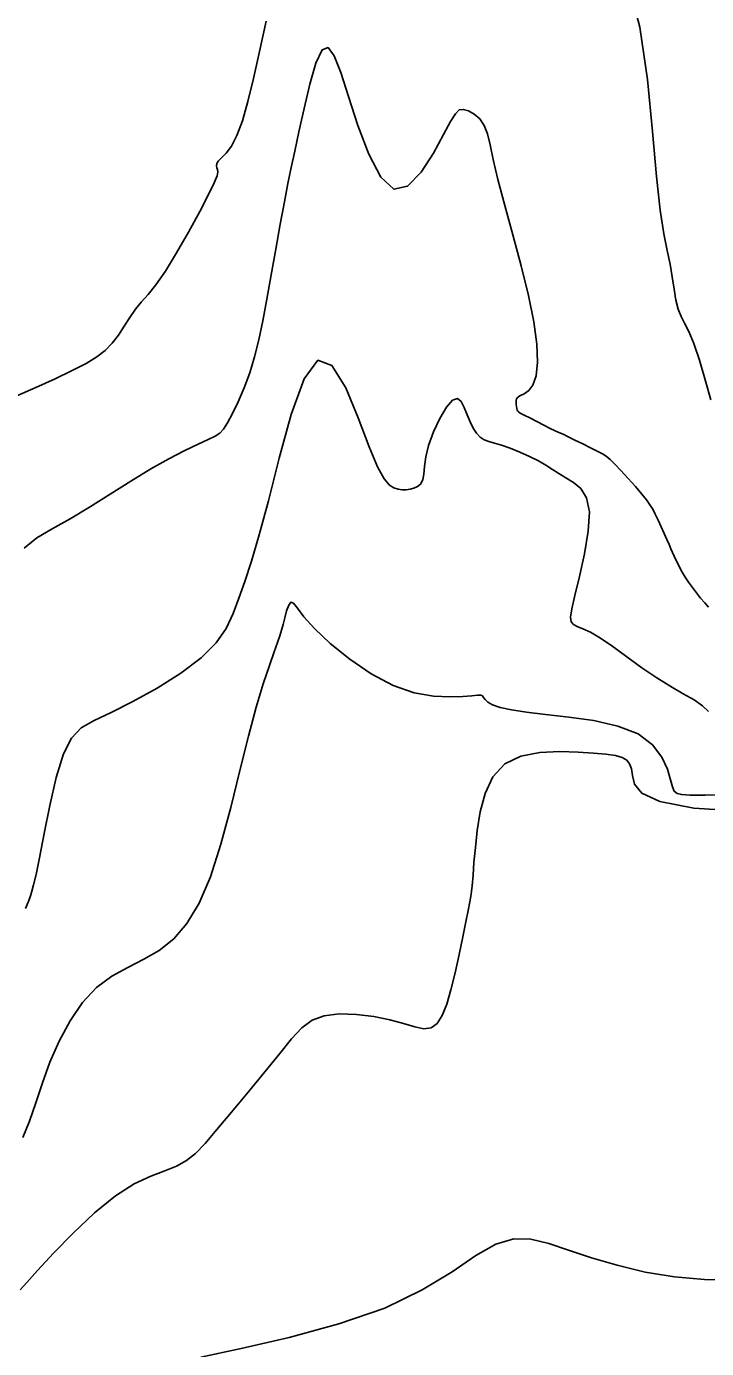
# Model space of a CAD drawing. Extents: x 2566142 to 2571431, y 418755 to 421584.
# Drawn here: x 2567284 to 2567383.9, y 419469.3 to 419663.5 of the extents above; entities that cross this region are included whole.
import ezdxf

# ---------------------------------------------------------------- set-up
doc = ezdxf.new("R2010")
doc.units = 0
doc.layers.add('Contour_ADS_Major', color=7, linetype='Continuous')
doc.layers.add('Contour_ADS_Minor', color=7, linetype='Continuous')

msp = doc.modelspace()

# ---------------------------------------------------------------- linework, layer by layer
at = {"layer": 'Contour_ADS_Major'}
for points in [[(2567283.49, 419500.34), (2567284.45, 419502.72), (2567285.37, 419505.41), (2567286.34, 419508.34), (2567287.46, 419511.39), (2567288.82, 419514.49), (2567290.42, 419517.46), (2567292.26, 419520.15), (2567294.3, 419522.37), (2567296.54, 419524.03), (2567298.89, 419525.31), (2567301.25, 419526.49), (2567303.52, 419527.8), (2567305.63, 419529.5), (2567307.58, 419531.77), (2567309.38, 419534.76), (2567311.04, 419538.63), (2567312.58, 419543.43), (2567314.02, 419548.8), (2567315.35, 419554.24), (2567316.6, 419559.29), (2567317.76, 419563.54), (2567318.8, 419566.97), (2567319.69, 419569.65), (2567320.39, 419571.65), (2567320.89, 419573.04), (2567321.23, 419574.03), (2567321.48, 419574.84), (2567321.7, 419575.66), (2567321.95, 419576.66), (2567322.23, 419577.69), (2567322.54, 419578.53), (2567322.86, 419578.96), (2567323.23, 419578.81), (2567323.8, 419578.08), (2567324.77, 419576.82), (2567326.34, 419575.07), (2567328.64, 419572.9), (2567331.49, 419570.59), (2567334.66, 419568.42)], [(2567334.66, 419568.42), (2567337.89, 419566.7), (2567340.98, 419565.64), (2567343.78, 419565.15), (2567346.19, 419565.03), (2567348.09, 419565.1), (2567349.42, 419565.21), (2567350.26, 419565.28), (2567350.74, 419565.29), (2567351, 419565.2), (2567351.17, 419564.97), (2567351.38, 419564.64), (2567351.77, 419564.26), (2567352.47, 419563.87), (2567353.61, 419563.5), (2567355.25, 419563.16), (2567357.46, 419562.82), (2567360.27, 419562.47), (2567363.68, 419562.08), (2567367.35, 419561.55), (2567370.87, 419560.76), (2567373.85, 419559.6), (2567375.97, 419558.01), (2567377.34, 419556.19), (2567378.16, 419554.4), (2567378.61, 419552.88), (2567378.9, 419551.82), (2567379.17, 419551.18), (2567379.59, 419550.85), (2567380.28, 419550.69), (2567381.48, 419550.62), (2567383.7, 419550.61), (2567387.52, 419550.66)]]:
    msp.add_lwpolyline(points, dxfattribs=at)
at = {"layer": 'Contour_ADS_Minor'}
for points in [[(2567372.36, 419670.15), (2567374.11, 419663.41), (2567375.25, 419655.74), (2567376, 419648.1), (2567376.56, 419641.46), (2567377.11, 419636.53), (2567377.65, 419633.08), (2567378.14, 419630.6), (2567378.56, 419628.62), (2567378.89, 419626.73), (2567379.15, 419624.94), (2567379.42, 419623.33), (2567379.75, 419621.98), (2567380.17, 419620.92), (2567380.7, 419619.92)], [(2567285.4, 419610.47), (2567288.21, 419611.76), (2567290.74, 419612.98), (2567292.77, 419614.03), (2567294.34, 419614.99), (2567295.58, 419615.94), (2567296.6, 419616.98), (2567297.51, 419618.18), (2567298.35, 419619.48), (2567299.17, 419620.77), (2567300, 419621.97), (2567300.87, 419623.03), (2567301.86, 419624.15), (2567303.01, 419625.58), (2567304.41, 419627.57), (2567306.07, 419630.25), (2567307.82, 419633.31), (2567309.46, 419636.32), (2567310.77, 419638.85), (2567311.59, 419640.56), (2567312.01, 419641.6), (2567312.13, 419642.16), (2567312.09, 419642.49), (2567311.99, 419642.77), (2567311.92, 419643.05), (2567311.96, 419643.37), (2567312.19, 419643.74), (2567312.66, 419644.2), (2567313.33, 419644.89), (2567314.11, 419645.93), (2567314.93, 419647.49), (2567315.73, 419649.67), (2567316.52, 419652.48), (2567317.35, 419655.89), (2567318.24, 419659.86), (2567319.2, 419664.31)], [(2567319.32, 419623.47), (2567319.97, 419627.06), (2567320.63, 419630.82), (2567321.29, 419634.48), (2567321.89, 419637.74), (2567322.41, 419640.43), (2567322.9, 419642.79), (2567323.42, 419645.2), (2567324.04, 419648.02), (2567324.79, 419651.45), (2567325.64, 419655.03), (2567326.54, 419658.12), (2567327.44, 419660.08), (2567328.31, 419660.41), (2567329.2, 419659.22), (2567330.18, 419656.74), (2567331.34, 419653.21), (2567332.71, 419648.98), (2567334.3, 419644.75), (2567336.06, 419641.36), (2567337.98, 419639.62), (2567340, 419640.06), (2567341.99, 419642.11), (2567343.79, 419644.92), (2567345.26, 419647.63), (2567346.3, 419649.56), (2567347.02, 419650.71), (2567347.59, 419651.25), (2567348.18, 419651.34), (2567348.93, 419651.13), (2567349.77, 419650.66), (2567350.59, 419649.94), (2567351.26, 419648.98), (2567351.74, 419647.77), (2567352.12, 419646.15), (2567352.57, 419643.96), (2567353.25, 419641.02), (2567354.26, 419637.24), (2567355.47, 419632.9), (2567356.7, 419628.37), (2567357.77, 419624.01), (2567358.53, 419620.14), (2567358.96, 419616.85), (2567359.08, 419614.19), (2567358.89, 419612.18), (2567358.42, 419610.84), (2567357.79, 419610.03), (2567357.13, 419609.58), (2567356.57, 419609.3), (2567356.2, 419609.06), (2567356.01, 419608.82), (2567355.94, 419608.56), (2567355.94, 419608.28), (2567355.97, 419607.98), (2567356.01, 419607.68), (2567356.05, 419607.41), (2567356.1, 419607.19), (2567356.14, 419607.04), (2567356.27, 419606.91), (2567356.56, 419606.73), (2567357.1, 419606.44), (2567357.94, 419606.01), (2567358.97, 419605.48), (2567360.03, 419604.95), (2567360.96, 419604.48), (2567361.67, 419604.14), (2567362.24, 419603.88), (2567362.83, 419603.61), (2567363.58, 419603.26), (2567364.58, 419602.77), (2567365.73, 419602.21), (2567366.88, 419601.63), (2567367.87, 419601.13), (2567368.61, 419600.74), (2567369.19, 419600.38), (2567369.76, 419599.92), (2567370.45, 419599.24), (2567371.36, 419598.27), (2567372.42, 419597.12), (2567373.47, 419595.93), (2567374.4, 419594.84), (2567375.09, 419593.98), (2567375.61, 419593.27), (2567376.01, 419592.6), (2567376.39, 419591.87), (2567376.81, 419590.99), (2567377.26, 419590.02), (2567377.69, 419589.05), (2567378.08, 419588.16), (2567378.41, 419587.42), (2567378.69, 419586.79), (2567378.94, 419586.25), (2567379.17, 419585.72), (2567379.42, 419585.19), (2567379.69, 419584.62), (2567380, 419584.01), (2567380.36, 419583.35), (2567380.79, 419582.64), (2567381.28, 419581.88), (2567381.83, 419581.1), (2567382.43, 419580.32)], [(2567283.69, 419586.91), (2567285.55, 419588.38), (2567287.8, 419589.74), (2567290.41, 419591.2), (2567293.28, 419592.93), (2567296.31, 419594.83), (2567299.35, 419596.75), (2567302.26, 419598.52), (2567304.93, 419600), (2567307.26, 419601.21), (2567309.21, 419602.14), (2567310.71, 419602.84), (2567311.73, 419603.34), (2567312.42, 419603.8), (2567312.96, 419604.39), (2567313.52, 419605.3), (2567314.26, 419606.65), (2567315.11, 419608.4), (2567315.99, 419610.43), (2567316.83, 419612.64), (2567317.53, 419614.98), (2567318.15, 419617.5), (2567318.73, 419620.3), (2567319.32, 419623.47)], [(2567380.7, 419619.92), (2567381.33, 419618.69), (2567382.06, 419616.94), (2567382.87, 419614.5), (2567383.72, 419611.62), (2567384.55, 419608.69)], [(2567283.87, 419533.96), (2567284.27, 419534.9), (2567284.48, 419535.5), (2567284.63, 419535.97), (2567284.8, 419536.51), (2567285.05, 419537.41), (2567285.42, 419538.94), (2567285.92, 419541.42), (2567286.59, 419544.97), (2567287.42, 419549.11), (2567288.38, 419553.22), (2567289.44, 419556.66), (2567290.62, 419558.99), (2567292.06, 419560.47), (2567293.94, 419561.57), (2567296.44, 419562.75), (2567299.64, 419564.36), (2567303.2, 419566.34), (2567306.7, 419568.54), (2567309.69, 419570.79), (2567311.85, 419572.96), (2567313.33, 419575.1), (2567314.36, 419577.27), (2567315.21, 419579.53), (2567316.09, 419582.01), (2567317.07, 419584.99), (2567318.21, 419588.83), (2567319.55, 419593.84), (2567321.12, 419600.1), (2567322.89, 419606.53), (2567324.81, 419611.77), (2567326.83, 419614.48), (2567328.89, 419613.73), (2567330.9, 419610.46), (2567332.75, 419606.02), (2567334.34, 419601.78), (2567335.6, 419598.81), (2567336.57, 419597.05), (2567337.34, 419596.14), (2567338, 419595.74), (2567338.61, 419595.53), (2567339.2, 419595.45), (2567339.78, 419595.46), (2567340.36, 419595.54), (2567340.93, 419595.68), (2567341.46, 419595.92), (2567341.91, 419596.31), (2567342.22, 419596.9), (2567342.37, 419597.75), (2567342.48, 419598.87), (2567342.67, 419600.28), (2567343.08, 419601.99), (2567343.8, 419603.96), (2567344.72, 419605.93), (2567345.7, 419607.6), (2567346.61, 419608.65), (2567347.32, 419608.87), (2567347.87, 419608.42), (2567348.32, 419607.53), (2567348.74, 419606.47), (2567349.17, 419605.45), (2567349.64, 419604.53), (2567350.13, 419603.76)], [(2567282.6, 419609.24), (2567285.4, 419610.47)], [(2567350.13, 419603.76), (2567350.67, 419603.18), (2567351.25, 419602.8), (2567351.93, 419602.54), (2567352.76, 419602.31), (2567353.79, 419602.01), (2567355.06, 419601.57), (2567356.47, 419601), (2567357.89, 419600.37), (2567359.21, 419599.71), (2567360.32, 419599.07), (2567361.3, 419598.45), (2567362.24, 419597.83), (2567363.25, 419597.21), (2567364.37, 419596.55), (2567365.45, 419595.65), (2567366.3, 419594.29), (2567366.7, 419592.23), (2567366.54, 419589.36), (2567365.97, 419586.04), (2567365.23, 419582.74), (2567364.55, 419579.93), (2567364.11, 419577.97), (2567363.95, 419576.76), (2567364.04, 419576.07), (2567364.37, 419575.69), (2567364.92, 419575.4), (2567365.73, 419575.05), (2567366.85, 419574.53), (2567368.32, 419573.68), (2567370.14, 419572.43), (2567372.21, 419570.92), (2567374.41, 419569.32), (2567376.6, 419567.82), (2567378.66, 419566.56), (2567380.5, 419565.51), (2567382.08, 419564.59), (2567383.32, 419563.74), (2567384.2, 419562.9)], [(2567382.43, 419580.32), (2567383.05, 419579.55), (2567383.67, 419578.84), (2567384.22, 419578.23)], [(2567308.82, 419497.99), (2567310.24, 419499.46), (2567311.97, 419501.47), (2567314.15, 419504.06), (2567316.58, 419507), (2567319.02, 419509.97), (2567321.21, 419512.66), (2567322.96, 419514.82), (2567324.46, 419516.43), (2567325.96, 419517.54), (2567327.74, 419518.2), (2567329.96, 419518.46), (2567332.47, 419518.4), (2567335.03, 419518.09), (2567337.41, 419517.61), (2567339.41, 419517.05), (2567341.05, 419516.56), (2567342.38, 419516.3), (2567343.46, 419516.43), (2567344.35, 419517.07), (2567345.1, 419518.24), (2567345.76, 419519.89), (2567346.37, 419522.01), (2567346.99, 419524.52), (2567347.58, 419527.2), (2567348.11, 419529.78), (2567348.56, 419531.99), (2567348.91, 419533.65), (2567349.16, 419534.92), (2567349.35, 419536.05), (2567349.49, 419537.29), (2567349.61, 419538.84), (2567349.75, 419540.73), (2567349.95, 419542.93), (2567350.24, 419545.42), (2567350.67, 419548.14), (2567351.39, 419550.86), (2567352.54, 419553.3), (2567354.26, 419555.2), (2567356.64, 419556.35), (2567359.43, 419556.89), (2567362.35, 419557.01), (2567365.06, 419556.92), (2567367.33, 419556.78), (2567369.14, 419556.62), (2567370.52, 419556.41), (2567371.53, 419556.12), (2567372.2, 419555.73), (2567372.62, 419555.2), (2567372.87, 419554.47), (2567373.04, 419553.48), (2567373.33, 419552.24), (2567374.4, 419550.89), (2567377.04, 419549.65), (2567382.03, 419548.7), (2567389.77, 419548.19)], [(2567283.08, 419477.92), (2567284.04, 419479.04), (2567285.64, 419480.8), (2567287.99, 419483.33), (2567290.88, 419486.28), (2567294.01, 419489.23), (2567297.09, 419491.74), (2567299.85, 419493.51), (2567302.26, 419494.65), (2567304.33, 419495.44), (2567306.06, 419496.12), (2567307.5, 419496.92), (2567308.82, 419497.99)], [(2567309.6, 419468.03), (2567315.55, 419469.33), (2567322.6, 419470.96), (2567329.91, 419472.93), (2567336.64, 419475.27), (2567342.15, 419477.92), (2567346.53, 419480.6), (2567350.04, 419482.97), (2567352.98, 419484.66), (2567355.6, 419485.42), (2567358.11, 419485.37), (2567360.73, 419484.75), (2567363.65, 419483.78), (2567367.03, 419482.66), (2567370.81, 419481.54), (2567374.9, 419480.55), (2567379.21, 419479.83), (2567383.6, 419479.46), (2567387.88, 419479.38)]]:
    msp.add_lwpolyline(points, dxfattribs=at)

doc.saveas('drawing.dxf')
